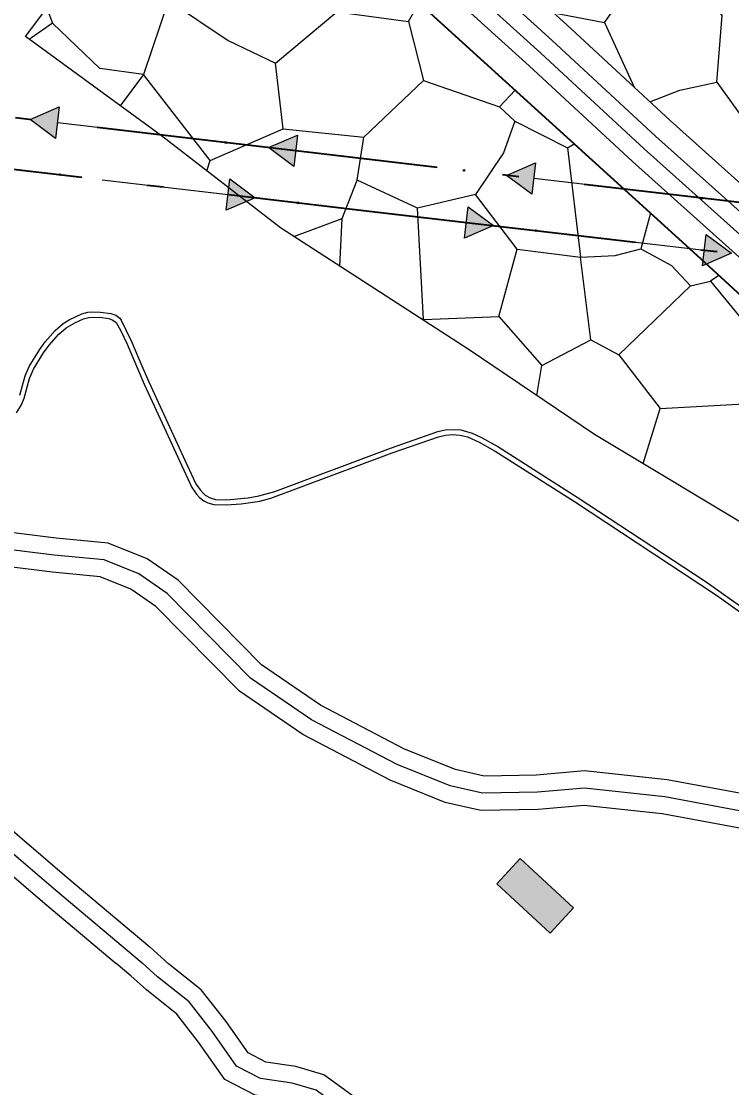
# Model space of a CAD drawing. Extents: x -64005 to -55000, y -89025 to -80000.
# Drawn here: x -61355 to -60940, y -84190 to -83567 of the extents above; entities that cross this region are included whole.
import ezdxf
from ezdxf.enums import TextEntityAlignment as Align

# ---------------------------------------------------------------- set-up
doc = ezdxf.new("R2010")
doc.units = 0
doc.header["$LTSCALE"] = 32
doc.linetypes.add('DOT_DASHED', pattern=[7.7, 5, -1.2, 0.3, -1.2])
doc.linetypes.add('LONG_DASHED', pattern=[7.5, 6, -1.5])
for name, color, linetype, lineweight in [('18', 7, 'Continuous', 25), ('19', 7, 'Continuous', 25), ('24', 7, 'Continuous', 25), ('39', 7, 'LONG_DASHED', 25), ('6', 7, 'Continuous', 25), ('7', 7, 'Continuous', 13), ('8', 7, 'Continuous', 25)]:
    doc.layers.add(name, color=color, linetype=linetype, lineweight=lineweight)
doc.layers.add('46', color=7, linetype='Continuous')

msp = doc.modelspace()

# ---------------------------------------------------------------- hatches: boundary and pattern name
at = {"layer": '18'}
for points in [[(-61334.8, -83635.66), (-61349.63, -83624.59), (-61332.64, -83617.28)], [(-61195.76, -83652.04), (-61210.59, -83640.98), (-61193.6, -83633.67)], [(-61056.69, -83668.27), (-61071.54, -83657.24), (-61054.56, -83649.9)], [(-61233.04, -83659.23), (-61218.21, -83670.29), (-61235.2, -83677.6)], [(-61094.01, -83675.52), (-61079.16, -83686.55), (-61096.14, -83693.89)], [(-60954.94, -83691.68), (-60940.1, -83702.72), (-60957.08, -83710.06)]]:
    msp.add_hatch(color=256, dxfattribs=at).paths.add_polyline_path(points)
at = {"layer": '7'}
msp.add_hatch(color=256, dxfattribs=at).paths.add_polyline_path([(-61077.21, -84070.71), (-61046.01, -84099.57), (-61032.43, -84084.89), (-61063.63, -84056.03)])

# ---------------------------------------------------------------- linework, layer by layer
at = {"layer": '18'}
for p, q in [((-61260.25, -83635.13), (-61333.72, -83626.47)), ((-61307.59, -83659.76), (-61234.12, -83668.42)), ((-60982.14, -83667.63), (-61055.63, -83659.08)), ((-61029.49, -83692.33), (-60956.01, -83700.87))]:
    msp.add_line(p, q, dxfattribs=at)
at = {"layer": '18', "linetype": 'DOT_DASHED', "lineweight": 40}
for points in [[(-62511.18, -83419.68), (-62511.65, -83442.16), (-62269.37, -83547.46), (-62236.29, -83546.11), (-61998.23, -83536.37), (-61478.42, -83639.63), (-61155.09, -83677.73), (-60626.09, -83739.21), (-60379.64, -83770.49), (-59836.37, -83832.74), (-59632.07, -83878.3), (-59482.83, -83910.88), (-59245.7, -83916.4), (-59157.46, -83918.46), (-58274.27, -84022.41)], [(-59176.97, -83888), (-59290.14, -83885.36), (-59657.06, -83841.98), (-59831.38, -83803.11), (-60376.04, -83740.71), (-60622.47, -83709.43), (-61151.6, -83647.93), (-61473.73, -83609.97), (-61992.38, -83506.94), (-61993.6, -83506.74), (-62420.8, -83437.27), (-62481.72, -83419.68)]]:
    msp.add_lwpolyline(points, dxfattribs=at)
at = {"layer": '18'}
for points in [[(-61334.8, -83635.66), (-61349.63, -83624.59), (-61332.64, -83617.28)], [(-61195.76, -83652.04), (-61210.59, -83640.98), (-61193.6, -83633.67)], [(-61056.69, -83668.27), (-61071.54, -83657.24), (-61054.56, -83649.9)], [(-61233.04, -83659.23), (-61218.21, -83670.29), (-61235.2, -83677.6)], [(-61094.01, -83675.52), (-61079.16, -83686.55), (-61096.14, -83693.89)], [(-60954.94, -83691.68), (-60940.1, -83702.72), (-60957.08, -83710.06)]]:
    msp.add_lwpolyline(points, close=True, dxfattribs=at)
for points in [[(-61121.21, -83651.46), (-61151.6, -83647.93), (-61194.68, -83642.85)], [(-61168.56, -83676.14), (-61155.09, -83677.73), (-61095.07, -83684.71)]]:
    msp.add_lwpolyline(points, dxfattribs=at)
for centre in [(-61235.42, -83638.05), (-61096.37, -83654.35), (-61332.42, -83656.83), (-61193.39, -83673.22), (-60957.31, -83670.51), (-61054.33, -83689.44)]:
    msp.add_circle(centre, 0.5, dxfattribs=at)
at = {"layer": '19'}
for p, q in [((-61014.33, -83567.91), (-60997, -83605.72)), ((-61350.22, -83577.76), (-61348.89, -83576.89)), ((-61283.38, -83598.31), (-61297.11, -83616.55)), ((-61168.84, -83710.21), (-61167.57, -83682.45)), ((-61065.41, -83700.36), (-61028.42, -83704.93)), ((-61120.05, -83741.79), (-61120.01, -83741.33)), ((-61053.81, -83785.73), (-61050.88, -83768.21)), ((-60991.75, -83825.47), (-60981.75, -83793.32))]:
    msp.add_line(p, q, dxfattribs=at)
for points in [[(-60804.44, -83782.03), (-60823.91, -83763.53), (-60906.55, -83687.35), (-60976.06, -83625.09), (-61036.38, -83569.31), (-61135.23, -83479.59), (-61200.6, -83420.7), (-61221.52, -83401.93)], [(-60815.22, -83941.97), (-60858.8, -83910.31), (-60919.36, -83868.93), (-61020.1, -83808.46), (-61093.34, -83759.08), (-61203.5, -83687.78), (-61272.98, -83634.18), (-61352.36, -83576.2), (-61250.38, -83440.39)], [(-61250.38, -83440.39), (-60960.23, -83703.97), (-60922.67, -83738.48), (-60848.18, -83808.2), (-60792.19, -83860.34), (-60750.04, -83898.11), (-60664.07, -83971.8), (-60621.22, -84008.79), (-60600.05, -84027.55), (-60590.72, -84036.18), (-60572.67, -84054.12), (-60520.28, -84109.84), (-60502.18, -84127.68), (-60492.8, -84136.24), (-60478.2, -84148.47), (-60467.8, -84156.69)], [(-61306.79, -83515.51), (-61293.06, -83532.67), (-61268.85, -83555.14), (-61283.38, -83598.31), (-61308.92, -83594.79), (-61336.66, -83568.36)], [(-61268.85, -83555.14), (-61234.06, -83578.48), (-61206.33, -83591.71), (-61170.65, -83561.74), (-61186.08, -83534.44), (-61202.36, -83517.25)], [(-61043.98, -83562.41), (-61014.33, -83567.91), (-60981.31, -83522.09)], [(-60987.82, -83614.22), (-60970.3, -83607.56), (-60948.73, -83602.72), (-60945.63, -83563.95), (-60969.86, -83530.46), (-60981.31, -83522.09)], [(-61339.95, -83559.68), (-61336.66, -83568.36), (-61348.89, -83576.89)], [(-61170.65, -83561.74), (-61128.82, -83567.47), (-61122.48, -83556.58)], [(-61128.82, -83567.47), (-61120.01, -83601.84), (-61075.54, -83617.26), (-61066.51, -83607.42)], [(-61244.64, -83648.52), (-61201.92, -83630.03), (-61206.33, -83591.71)], [(-61246.55, -83654.57), (-61244.64, -83648.52), (-61283.38, -83598.31)], [(-61201.92, -83630.03), (-61154.8, -83634.87), (-61120.01, -83601.84)], [(-60948.73, -83602.72), (-60925.61, -83634.87), (-60882.46, -83637.51), (-60864.41, -83614.61)], [(-61075.54, -83617.26), (-61066.73, -83625.62), (-61035.9, -83641.04), (-61032.07, -83638.71)], [(-61066.73, -83625.62), (-61073.33, -83644.13), (-61089.62, -83668.36), (-61123.52, -83676.29), (-61158.75, -83659.99)], [(-61195.68, -83692.84), (-61167.57, -83682.45), (-61158.75, -83659.99), (-61154.8, -83634.87)], [(-61035.9, -83641.04), (-61028.42, -83704.93), (-61008.16, -83704.04), (-60993.19, -83700.08)], [(-61120.01, -83741.33), (-61075.97, -83739.56), (-61065.41, -83700.36), (-61089.62, -83668.36)], [(-61122.09, -83740.47), (-61120.01, -83741.33), (-61123.52, -83676.29)], [(-60987.4, -83679.29), (-60993.19, -83700.08), (-60975.14, -83709.77), (-60964.13, -83721.67), (-60952.48, -83719.03)], [(-61075.97, -83739.56), (-61050.88, -83768.21), (-61022.26, -83753.23), (-61028.42, -83704.93)], [(-60947.59, -83715.59), (-60952.48, -83719.03), (-60914.17, -83765.73), (-60897.56, -83761.99)], [(-61022.26, -83753.23), (-61005.96, -83762.04), (-60964.13, -83721.67)], [(-61005.96, -83762.04), (-60981.75, -83793.32), (-60918.77, -83789.8), (-60914.17, -83765.73)]]:
    msp.add_lwpolyline(points, dxfattribs=at)
at = {"layer": '24'}
for points in [[(-61357.61, -83795.75), (-61354.68, -83791.08), (-61353.12, -83787.25), (-61349.95, -83775.73), (-61347.6, -83770.27), (-61341.82, -83760.86), (-61338.59, -83756.37), (-61332.95, -83749.93), (-61328.56, -83746.2), (-61323.22, -83743.03), (-61318.56, -83741.02), (-61315.4, -83740.17), (-61308.98, -83740.05), (-61303.8, -83740.8), (-61301.36, -83741.66)], [(-61301.36, -83741.66), (-61299.39, -83743.1), (-61296.66, -83747.97), (-61293.03, -83755.74), (-61283.12, -83779.07), (-61255.32, -83839.42), (-61252.59, -83843.28), (-61250.84, -83845.17), (-61248.2, -83847.26), (-61245.95, -83848.4), (-61242.42, -83849.39), (-61235.2, -83849.63), (-61226.51, -83848.93), (-61215.62, -83847.32), (-61209.2, -83845.72), (-61138.21, -83819.23), (-61111.19, -83809.85), (-61107.1, -83808.88), (-61103.32, -83808.56), (-61098.56, -83808.88), (-61094.41, -83809.88), (-61087.52, -83812.9), (-61078.2, -83818.15), (-61031.83, -83847.65), (-60948.95, -83902.27), (-60932.62, -83913.96)]]:
    msp.add_lwpolyline(points, dxfattribs=at)
at = {"layer": '39'}
for points in [[(-60798.91, -83818.31), (-60839.28, -83779.96), (-60921.69, -83704.01), (-60991.2, -83641.73), (-61051.58, -83585.9), (-61150.33, -83496.28), (-61215.65, -83437.44), (-61243.26, -83412.66)], [(-60786.73, -83977.4), (-60804.27, -83970.49), (-60815.92, -83970.23), (-60829.41, -83973.14), (-60846.87, -83983.19), (-60865.14, -84004.11), (-60884.19, -84024.48), (-60896.36, -84032.95), (-60909.06, -84034.28), (-60932.34, -84028.72), (-60979.17, -84019.99), (-61026.02, -84014.97), (-61053.53, -84017.35), (-61085.55, -84017.89), (-61104.34, -84013.66), (-61135.29, -84001.22), (-61185.3, -83975.04), (-61221.03, -83950.7), (-61269.71, -83901.22), (-61286.12, -83889.85), (-61306.49, -83881.66), (-61335.59, -83879.01), (-61386.67, -83872.68)], [(-61538.9, -83886.55), (-61483.07, -83942.56), (-61442.59, -83984.37), (-61406.61, -84012.93), (-61334.65, -84074.57), (-61284.2, -84117.01)], [(-61152.24, -84230.8), (-61156.87, -84218.23), (-61167.1, -84202.69), (-61182.64, -84191.32), (-61196.66, -84187.15), (-61215.22, -84184.5), (-61229.24, -84177.3), (-61243.26, -84157.21), (-61256.91, -84139.78), (-61275.28, -84125.08), (-61284.2, -84117.01)]]:
    msp.add_lwpolyline(points, dxfattribs=at)
at = {"layer": '6', "lineweight": 35}
msp.add_lwpolyline([(-60416.7, -84187.84), (-60439.69, -84176.57), (-60457.69, -84164.68), (-60478.2, -84148.47), (-60492.8, -84136.24), (-60502.18, -84127.68), (-60520.28, -84109.84), (-60572.67, -84054.12), (-60590.72, -84036.18), (-60600.05, -84027.55), (-60621.22, -84008.79), (-60664.07, -83971.8), (-60750.04, -83898.11), (-60792.19, -83860.34), (-60848.19, -83808.2), (-60922.67, -83738.49), (-60960.23, -83703.97), (-61269.99, -83422.58)], dxfattribs=at)
at = {"layer": '7', "lineweight": 25}
msp.add_lwpolyline([(-61355.69, -83785.53), (-61352.56, -83774.2), (-61350.25, -83768.82), (-61344.25, -83759.05), (-61340.89, -83754.38), (-61335.04, -83747.69), (-61330.32, -83743.68), (-61326.94, -83741.52), (-61319.55, -83738.11), (-61315.92, -83737.14), (-61313.46, -83736.86), (-61308.56, -83736.99), (-61302.46, -83737.87), (-61299.59, -83738.88), (-61297.28, -83740.58), (-61296.44, -83741.77), (-61290.61, -83753.77), (-61283.89, -83769.84), (-61280.39, -83777.83), (-61258.13, -83826), (-61253.01, -83837.26), (-61250.46, -83840.86), (-61248.83, -83842.63), (-61247.46, -83843.82), (-61244.51, -83845.48), (-61241.4, -83846.35), (-61235.03, -83846.56), (-61222.4, -83845.38), (-61216.09, -83844.32), (-61206.85, -83841.77), (-61139.23, -83816.41), (-61111.63, -83806.83), (-61107.27, -83805.8), (-61101.21, -83805.49), (-61098.17, -83805.8), (-61091.62, -83807.66), (-61086.47, -83810.04), (-61076.69, -83815.55), (-61030.2, -83845.13), (-60955.55, -83894.14), (-60930.76, -83911.6)], dxfattribs=at)
at = {"layer": '7'}
msp.add_lwpolyline([(-61077.21, -84070.71), (-61046.01, -84099.57), (-61032.43, -84084.89), (-61063.63, -84056.03)], close=True, dxfattribs=at)
at = {"layer": '8'}
for points in [[(-60801.36, -83802.19), (-60832.45, -83772.66), (-60914.96, -83696.6), (-60984.47, -83634.33), (-61044.82, -83578.53), (-61143.62, -83488.86), (-61208.96, -83429.99), (-61238.39, -83403.59)], [(-60791.77, -83986.15), (-60806.28, -83980.45), (-60814.96, -83980.25), (-60825.77, -83982.59), (-60840.44, -83991.02), (-60857.71, -84010.82), (-60877.61, -84032.08), (-60892.76, -84042.63), (-60909.72, -84044.4), (-60934.42, -84038.5), (-60980.62, -84029.89), (-61026.12, -84025.02), (-61053.02, -84027.34), (-61086.58, -84027.91), (-61107.32, -84023.24), (-61139.48, -84010.31), (-61190.46, -83983.63), (-61227.47, -83958.41), (-61276.18, -83908.9), (-61290.89, -83898.72), (-61308.86, -83891.49), (-61336.66, -83888.95), (-61388.57, -83882.52)], [(-61517.71, -83893.63), (-61475.94, -83935.55), (-61435.86, -83976.94), (-61400.25, -84005.21), (-61328.17, -84066.95), (-61279.65, -84107.77)], [(-61142.86, -84227.33), (-61147.88, -84213.69), (-61159.74, -84195.68), (-61178.13, -84182.23), (-61194.52, -84177.35), (-61212.14, -84174.84), (-61222.46, -84169.54), (-61235.22, -84151.26), (-61249.75, -84132.7), (-61268.8, -84117.46), (-61279.65, -84107.77)]]:
    msp.add_lwpolyline(points, dxfattribs=at)
at = {"layer": '8', "linetype": 'LONG_DASHED'}
for points in [[(-60438.39, -84156.56), (-60462.7, -84140.61), (-60509.42, -84095.8), (-60564.06, -84040.05), (-60617.62, -83990.64), (-60689.35, -83930.67), (-60739.23, -83885.76), (-60792.88, -83837.82), (-60846.11, -83787.26), (-60928.43, -83711.41), (-60997.93, -83649.13), (-61058.34, -83593.28), (-61157.04, -83503.7), (-61222.34, -83444.88), (-61250.44, -83419.65)], [(-61838.33, -83671.62), (-61835.1, -83671.93), (-61807.71, -83682.3), (-61766.88, -83705.44), (-61717.01, -83734.32), (-61687.53, -83754.83), (-61620.24, -83817.94), (-61574.06, -83865.44), (-61490.2, -83949.57), (-61449.32, -83991.8), (-61412.97, -84020.65), (-61341.12, -84082.19), (-61299.34, -84117.35)], [(-60781.79, -83968.61), (-60802.26, -83960.53), (-60816.88, -83960.21), (-60833.05, -83963.69), (-60853.3, -83975.37), (-60872.56, -83997.4), (-60890.77, -84016.88), (-60899.96, -84023.27), (-60908.4, -84024.16), (-60930.26, -84018.94), (-60977.72, -84010.09), (-61025.92, -84004.92), (-61054.04, -84007.36), (-61084.52, -84007.87), (-61101.36, -84004.08), (-61131.1, -83992.13), (-61180.15, -83966.45), (-61214.59, -83942.99), (-61263.24, -83893.54), (-61281.35, -83880.99), (-61304.12, -83871.83), (-61334.52, -83869.07), (-61384.77, -83862.83)], [(-61161.68, -84234.1), (-61165.86, -84222.77), (-61174.46, -84209.7), (-61187.15, -84200.41), (-61198.8, -84196.95), (-61218.3, -84194.16), (-61236.02, -84185.06), (-61251.3, -84163.16), (-61264.07, -84146.86), (-61281.76, -84132.7), (-61290.91, -84124.43), (-61299.34, -84117.35)]]:
    msp.add_lwpolyline(points, dxfattribs=at)

# ---------------------------------------------------------------- texts
at = {"layer": '46'}
msp.add_text('Vale de Cabras', height=105, rotation=76.652, dxfattribs=at).set_placement((-60906.16, -84560.49), align=Align.CENTER)

doc.saveas('drawing.dxf')
